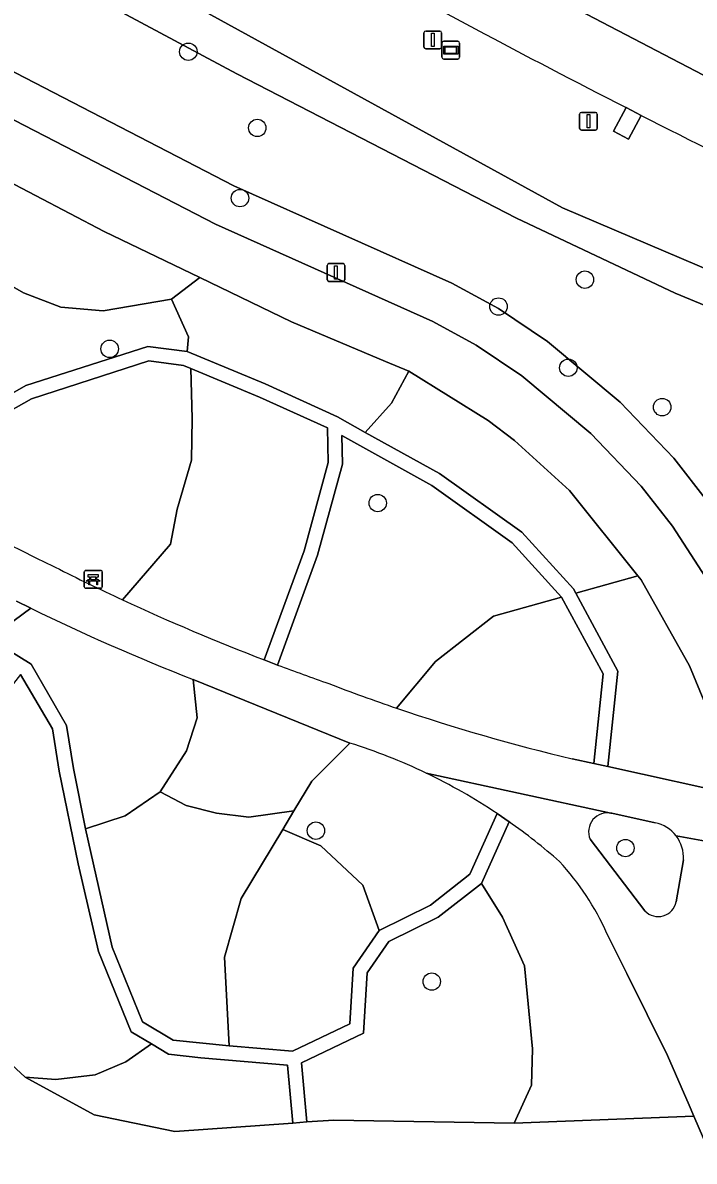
# Model space of a CAD drawing. Extents: x 158086 to 159499, y 382904 to 383981.
# Drawn here: x 159146.9 to 159184.6, y 383553.7 to 383617.6 of the extents above; entities that cross this region are included whole.
import ezdxf

# ---------------------------------------------------------------- set-up
doc = ezdxf.new("R2010")
doc.units = 0
for name, color, linetype in [('IMGEO_Bank', 7, 'Continuous'), ('IMGEO_Berm_groen', 7, 'Continuous'), ('IMGEO_Berm_open', 7, 'Continuous'), ('IMGEO_Boom', 7, 'Continuous'), ('IMGEO_Fietspad_open', 7, 'Continuous'), ('IMGEO_Groenvoorziening', 7, 'Continuous'), ('IMGEO_Lichtmast', 7, 'Continuous'), ('IMGEO_Rijbaan_regionaal_gesloten', 7, 'Continuous'), ('IMGEO_Voetpad_halfverhard', 7, 'Continuous'), ('IMGEO_Wegwijzer', 7, 'Continuous')]:
    doc.layers.add(name, color=color, linetype=linetype)

msp = doc.modelspace()

# ---------------------------------------------------------------- linework, layer by layer
at = {"layer": 'IMGEO_Bank'}
for p, q in [((159150.336, 383585.941), (159150.336, 383586.782)), ((159150.336, 383586.782), (159150.336, 383585.941)), ((159150.411, 383586.866), (159151.252, 383586.866)), ((159151.252, 383586.866), (159150.411, 383586.866)), ((159150.645, 383586.372), (159150.645, 383586.478)), ((159150.689, 383586.478), (159150.689, 383586.372)), ((159150.977, 383586.484), (159150.695, 383586.484)), ((159150.983, 383586.372), (159150.983, 383586.478)), ((159151.027, 383586.478), (159151.027, 383586.372)), ((159151.336, 383586.791), (159151.336, 383585.95)), ((159151.336, 383585.95), (159151.336, 383586.791)), ((159151.261, 383585.866), (159150.42, 383585.866)), ((159150.42, 383585.866), (159151.261, 383585.866)), ((159151.033, 383586.264), (159150.64, 383586.264)), ((159150.695, 383586.366), (159150.977, 383586.366))]:
    msp.add_line(p, q, dxfattribs=at)
for points in [[(159150.639, 383586.484), (159150.553, 383586.484), (159150.553, 383586.645), (159151.116, 383586.645), (159151.116, 383586.484), (159151.033, 383586.484)], [(159150.583, 383586.264), (159150.441, 383586.264), (159150.553, 383586.366), (159150.639, 383586.366)], [(159150.633, 383586.257), (159150.633, 383586.05), (159150.59, 383586.05), (159150.59, 383586.257)], [(159151.033, 383586.366), (159151.116, 383586.366), (159151.228, 383586.264), (159151.089, 383586.264)], [(159151.083, 383586.257), (159151.083, 383586.05), (159151.039, 383586.05), (159151.039, 383586.257)]]:
    msp.add_lwpolyline(points, dxfattribs=at)
for centre, radius, start, end in [((159150.414, 383586.788), 0.0779, 92.4484, 184.28452), ((159150.414, 383586.788), 0.0779, 92.4484, 184.28452), ((159150.638, 383586.477), 0.00671, 2.89567, 87.10433), ((159150.695, 383586.477), 0.00671, 92.89567, 177.10433), ((159150.977, 383586.477), 0.00671, 2.89567, 87.10433), ((159151.034, 383586.477), 0.00671, 92.89567, 177.10433), ((159151.258, 383586.788), 0.0779, 2.4484, 94.28452), ((159151.258, 383586.788), 0.0779, 2.4484, 94.28452), ((159150.414, 383585.944), 0.0779, 182.4484, 274.28452), ((159150.414, 383585.944), 0.0779, 182.4484, 274.28452), ((159150.583, 383586.257), 0.00671, 2.89567, 87.10433), ((159150.64, 383586.257), 0.00671, 92.89567, 177.10433), ((159150.638, 383586.373), 0.00671, 272.89567, 357.10433), ((159150.695, 383586.373), 0.00671, 182.89567, 267.10433), ((159150.977, 383586.373), 0.00671, 272.89567, 357.10433), ((159151.034, 383586.373), 0.00671, 182.89567, 267.10433), ((159151.032, 383586.257), 0.00671, 2.89567, 87.10433), ((159151.089, 383586.257), 0.00671, 92.89567, 177.10433), ((159151.258, 383585.944), 0.0779, 272.4484, 4.28452), ((159151.258, 383585.944), 0.0779, 272.4484, 4.28452)]:
    msp.add_arc(centre, radius, start, end, dxfattribs=at)
at = {"layer": 'IMGEO_Berm_groen'}
for points in [[(159086.577, 383664.934), (159106.078, 383650.693), (159116.489, 383643.09), (159134.156, 383631.849), (159150.351, 383621.947), (159177.164, 383607.204), (159191.538, 383601.097), (159222.257, 383587.89), (159245.269, 383580.167), (159251.396, 383577.664), (159254.523, 383576.387)], [(159181.576, 383612.395), (159180.878, 383611.062), (159180.038, 383611.506), (159180.741, 383612.836)]]:
    msp.add_lwpolyline(points, dxfattribs=at)
for centre, radius, start, end in [((159408.916, 384060.303), 502.286, 240.80262, 242.98183), ((159478.115, 384198.155), 656.544, 243.149359, 244.817268)]:
    msp.add_arc(centre, radius, start, end, dxfattribs=at)
at = {"layer": 'IMGEO_Berm_open'}
msp.add_lwpolyline([(159180.741, 383612.836), (159180.038, 383611.506), (159180.878, 383611.062), (159181.576, 383612.395)], close=True, dxfattribs=at)
at = {"layer": 'IMGEO_Boom'}
for centre in [(159156.174, 383615.969), (159160.042, 383611.695), (159159.071, 383607.755), (159178.427, 383603.181), (159173.58, 383601.671), (159151.757, 383599.297), (159177.497, 383598.237), (159182.763, 383596.027), (159166.802, 383590.645), (159163.332, 383572.266), (159180.701, 383571.288), (159169.834, 383563.798)]:
    msp.add_circle(centre, 0.489, dxfattribs=at)
at = {"layer": 'IMGEO_Fietspad_open'}
for points in [[(159192.192, 383571.18), (159190.988, 383574.019), (159190.744, 383574.595), (159190.449, 383575.241), (159187.513, 383581.676), (159185.394, 383586.163), (159183.347, 383589.346), (159181.593, 383591.585), (159178.768, 383594.556), (159174.879, 383597.787), (159172.327, 383599.508), (159169.898, 383600.826), (159157.691, 383606.285), (159127.234, 383622.05), (159097.45, 383639.217), (159096.486, 383639.772), (159092.442, 383642.238), (159084.597, 383647.387), (159074.115, 383654.938), (159049.009, 383673.915)], [(159102.242, 383632.688), (159119.704, 383622.74), (159125.592, 383619.386), (159134.488, 383614.742), (159143.724, 383609.92), (159151.45, 383605.887), (159156.824, 383603.295), (159161.97, 383600.813), (159167.241, 383598.596), (159168.554, 383598.043), (159172.994, 383595.281), (159174.47, 383594.156), (159177.558, 383591.342), (159181.402, 383586.562), (159181.583, 383586.338), (159184.299, 383581.506), (159187.332, 383574.178), (159188.475, 383571.592), (159194.908, 383556.124), (159206.405, 383529.355)]]:
    msp.add_lwpolyline(points, dxfattribs=at)
at = {"layer": 'IMGEO_Groenvoorziening'}
for points in [[(159073.62, 383669.92), (159091.062, 383656.985), (159097.134, 383652.633), (159104.007, 383647.938), (159107.457, 383645.582), (159125.016, 383633.992), (159136.17, 383627.16), (159145.702, 383621.79), (159158.899, 383614.734), (159174.584, 383606.631), (159183.494, 383602.423), (159208.283, 383592.173), (159216.897, 383589.048), (159222.257, 383587.89), (159191.538, 383601.097), (159177.164, 383607.204), (159150.351, 383621.947), (159134.156, 383631.849), (159116.489, 383643.09), (159106.078, 383650.693), (159086.577, 383664.934)], [(159208.283, 383592.173), (159183.494, 383602.423), (159174.584, 383606.631), (159158.899, 383614.734), (159145.702, 383621.79), (159136.17, 383627.16), (159125.016, 383633.992), (159107.457, 383645.582), (159104.007, 383647.938), (159098.903, 383641.15), (159128.385, 383624.156), (159158.733, 383608.448), (159170.962, 383602.979), (159173.573, 383601.562), (159176.32, 383599.71), (159180.41, 383596.312), (159183.411, 383593.156), (159185.305, 383590.738), (159187.497, 383587.329), (159189.701, 383582.663), (159193.05, 383574.882), (159210.669, 383572.455), (159213.162, 383571.931)], [(159184.542, 383556.251), (159174.46, 383555.859), (159164.334, 383556.03), (159162.83, 383555.92), (159162.032, 383555.861), (159155.417, 383555.377), (159150.887, 383556.325), (159147.009, 383558.433), (159141.486, 383563.533), (159132.025, 383570.629), (159131.365, 383571.124), (159130.924, 383571.455), (159123.613, 383578.709), (159120.378, 383583.865), (159120.246, 383584.265), (159119.524, 383586.466), (159118.849, 383591.061), (159119.313, 383594.222), (159120.671, 383601.944), (159087.989, 383626.635), (159081.784, 383619.013)], [(159145.067, 383595.198), (159147.377, 383596.5), (159153.965, 383598.621), (159155.894, 383598.364), (159156.316, 383598.189), (159160.162, 383596.593), (159163.975, 383594.86), (159164.028, 383592.926), (159162.667, 383587.967), (159160.436, 383581.844), (159161.184, 383581.559), (159163.43, 383587.724), (159164.831, 383592.829), (159164.787, 383594.43), (159169.837, 383591.625), (159174.348, 383588.417), (159177.12, 383585.368), (159179.454, 383581.06), (159178.924, 383576.036), (159179.71, 383575.862), (159180.276, 383581.223), (159177.911, 383585.588), (159177.778, 383585.834), (159174.882, 383589.019), (159170.265, 383592.303), (159166.103, 383594.614), (159164.548, 383595.478), (159160.481, 383597.327), (159156.104, 383599.143), (159153.894, 383599.438), (159147.054, 383597.236), (159144.79, 383595.96)], [(159156.343, 383593.056), (159156.396, 383595.387), (159156.316, 383598.189), (159155.894, 383598.364), (159153.965, 383598.621), (159147.377, 383596.5), (159145.067, 383595.198), (159145.836, 383593.083), (159145.013, 383588.907)], [(159164.028, 383592.926), (159163.975, 383594.86), (159160.162, 383596.593), (159156.316, 383598.189), (159156.396, 383595.387), (159156.343, 383593.056), (159155.548, 383590.3), (159155.178, 383588.34), (159152.481, 383585.214)], [(159174.348, 383588.417), (159169.837, 383591.625), (159164.787, 383594.43), (159164.831, 383592.829), (159163.43, 383587.724), (159161.184, 383581.559)], [(159152.481, 383585.214), (159155.178, 383588.34), (159155.548, 383590.3), (159156.343, 383593.056)], [(159160.436, 383581.844), (159162.667, 383587.967), (159164.028, 383592.926)], [(159167.859, 383579.137), (159170.039, 383581.751), (159173.297, 383584.301), (159177.12, 383585.368), (159174.348, 383588.417)], [(159177.718, 383576.302), (159178.924, 383576.036), (159179.454, 383581.06), (159177.12, 383585.368), (159173.297, 383584.301), (159170.039, 383581.751), (159167.859, 383579.137)], [(159146.755, 383581.035), (159148.553, 383577.971), (159148.934, 383575.602), (159149.99, 383570.404), (159151.137, 383565.477), (159152.97, 383560.983), (159154.104, 383560.302), (159155.054, 383559.732), (159156.875, 383559.51), (159161.733, 383559.115), (159162.032, 383555.861), (159162.83, 383555.92), (159162.524, 383559.246), (159166.004, 383560.91), (159166.203, 383564.283), (159167.428, 383566.045), (159170.197, 383567.408), (159172.626, 383569.308), (159174.17, 383572.768), (159173.499, 383573.228), (159171.977, 383569.815), (159169.769, 383568.089), (159166.889, 383566.671), (159165.417, 383564.555), (159165.233, 383561.428), (159162.025, 383559.894), (159158.459, 383560.184), (159155.32, 383560.506), (159153.61, 383561.531), (159151.902, 383565.721), (159150.407, 383572.372), (159149.721, 383575.746), (159149.331, 383578.171), (159147.347, 383581.61), (159145.024, 383583.04), (159147.329, 383584.747), (159146.523, 383585.146)], [(159147.329, 383584.747), (159145.024, 383583.04), (159147.347, 383581.61), (159149.331, 383578.171), (159149.721, 383575.746), (159150.407, 383572.372), (159152.626, 383573.096), (159154.599, 383574.439), (159156.069, 383576.737), (159156.663, 383578.597), (159156.442, 383580.747)], [(159165.24, 383577.18), (159163.109, 383575.05), (159162.098, 383573.377), (159161.469, 383572.336), (159163.601, 383571.415), (159165.959, 383569.204), (159166.889, 383566.671), (159169.769, 383568.089), (159171.977, 383569.815), (159173.499, 383573.228)], [(159182.371, 383572.711), (159179.932, 383573.239)], [(159174.17, 383572.768), (159172.626, 383569.308), (159173.795, 383567.408), (159175.035, 383564.68), (159175.482, 383560.017), (159175.432, 383557.983), (159174.46, 383555.859), (159184.542, 383556.251), (159184.278, 383556.862), (159183.068, 383559.658), (159180.777, 383564.257), (159179.666, 383566.489)], [(159178.725, 383571.786), (159181.791, 383567.766)], [(159183.55, 383568.275), (159183.953, 383570.632)], [(159196.88, 383527.739), (159184.542, 383556.251)]]:
    msp.add_lwpolyline(points, dxfattribs=at)
for points in [[(159128.385, 383624.156), (159098.903, 383641.15), (159097.45, 383639.217), (159127.234, 383622.05), (159157.691, 383606.285), (159169.898, 383600.826), (159172.327, 383599.508), (159174.879, 383597.787), (159178.768, 383594.556), (159181.593, 383591.585), (159183.347, 383589.346), (159185.394, 383586.163), (159187.513, 383581.676), (159190.449, 383575.241), (159193.05, 383574.882), (159189.701, 383582.663), (159187.497, 383587.329), (159185.305, 383590.738), (159183.411, 383593.156), (159180.41, 383596.312), (159176.32, 383599.71), (159173.573, 383601.562), (159170.962, 383602.979), (159158.733, 383608.448)], [(159156.824, 383603.295), (159151.45, 383605.887), (159143.724, 383609.92), (159144.209, 383604.001), (159146.928, 383602.442), (159149.011, 383601.631), (159151.403, 383601.438), (159155.223, 383602.094)], [(159156.188, 383599.972), (159155.223, 383602.094), (159151.403, 383601.438), (159149.011, 383601.631), (159146.928, 383602.442), (159144.209, 383604.001), (159144.15, 383601.786), (159143.648, 383598.93), (159142.762, 383597.538), (159144.648, 383596.352), (159144.79, 383595.96), (159147.054, 383597.236), (159153.894, 383599.438), (159156.104, 383599.143)], [(159167.241, 383598.596), (159161.97, 383600.813), (159156.824, 383603.295), (159155.223, 383602.094), (159156.188, 383599.972), (159156.104, 383599.143), (159160.481, 383597.327), (159164.548, 383595.478), (159166.103, 383594.614), (159167.565, 383596.248), (159168.554, 383598.043)], [(159181.402, 383586.562), (159177.558, 383591.342), (159174.47, 383594.156), (159172.994, 383595.281), (159168.554, 383598.043), (159167.565, 383596.248), (159166.103, 383594.614), (159170.265, 383592.303), (159174.882, 383589.019), (159177.778, 383585.834), (159177.911, 383585.588)], [(159184.299, 383581.506), (159181.583, 383586.338), (159181.402, 383586.562), (159177.911, 383585.588), (159180.276, 383581.223), (159179.71, 383575.862), (159187.332, 383574.178)], [(159141.486, 383563.533), (159147.009, 383558.433), (159148.739, 383558.302), (159150.941, 383558.557), (159152.664, 383559.291), (159154.104, 383560.302), (159152.97, 383560.983), (159151.137, 383565.477), (159149.99, 383570.404), (159148.934, 383575.602), (159148.553, 383577.971), (159146.755, 383581.035), (159144.602, 383578.277), (159143.513, 383576.342), (159143.802, 383568.326)], [(159156.442, 383580.747), (159156.663, 383578.597), (159156.069, 383576.737), (159154.599, 383574.439), (159156.047, 383573.679), (159157.751, 383573.254), (159159.571, 383573.017), (159162.098, 383573.377), (159163.109, 383575.05), (159165.24, 383577.18)], [(159156.047, 383573.679), (159154.599, 383574.439), (159152.626, 383573.096), (159150.407, 383572.372), (159151.902, 383565.721), (159153.61, 383561.531), (159155.32, 383560.506), (159158.459, 383560.184), (159158.196, 383565.175), (159159.13, 383568.467), (159161.469, 383572.336), (159162.098, 383573.377), (159159.571, 383573.017), (159157.751, 383573.254)], [(159163.601, 383571.415), (159161.469, 383572.336), (159159.13, 383568.467), (159158.196, 383565.175), (159158.459, 383560.184), (159162.025, 383559.894), (159165.233, 383561.428), (159165.417, 383564.555), (159166.889, 383566.671), (159165.959, 383569.204)], [(159173.795, 383567.408), (159172.626, 383569.308), (159170.197, 383567.408), (159167.428, 383566.045), (159166.203, 383564.283), (159166.004, 383560.91), (159162.524, 383559.246), (159162.83, 383555.92), (159164.334, 383556.03), (159174.46, 383555.859), (159175.432, 383557.983), (159175.482, 383560.017), (159175.035, 383564.68)], [(159162.032, 383555.861), (159161.733, 383559.115), (159156.875, 383559.51), (159155.054, 383559.732), (159154.104, 383560.302), (159152.664, 383559.291), (159150.941, 383558.557), (159148.739, 383558.302), (159147.009, 383558.433), (159150.887, 383556.325), (159155.417, 383555.377)]]:
    msp.add_lwpolyline(points, close=True, dxfattribs=at)
for centre, radius, start, end in [((159203.015, 383699.358), 124.754, 242.29434, 244.19081), ((159205.11, 383698.53), 124.941, 243.16038, 245.08758), ((159206.285, 383701.147), 127.81, 245.10404, 248.97772), ((159200.453, 383693.396), 120.941, 243.94363, 248.65982), ((159206.184, 383701.046), 127.68, 249.36323, 250.73768), ((159201.1, 383676.693), 103.064, 248.93925, 251.18424), ((159201.775, 383678.522), 105.013, 251.1575, 256.75684), ((159155.581, 383546.397), 32.263, 64.42141, 72.57854), ((159155.592, 383546.401), 32.255, 56.27744, 64.43719), ((159179.691, 383572.212), 1.055, 76.7862, 203.78131), ((159155.679, 383546.493), 32.13, 48.43719, 54.86422), ((159181.97, 383570.76), 1.992, 37.37141, 78.39153), ((159181.982, 383570.771), 1.975, 355.97086, 37.34111), ((159166.356, 383560.602), 14.553, 23.85935, 43.02895), ((159182.538, 383568.477), 1.032, 223.56631, 348.71129)]:
    msp.add_arc(centre, radius, start, end, dxfattribs=at)
at = {"layer": 'IMGEO_Lichtmast'}
for p, q in [((159169.496, 383617.131), (159170.286, 383617.131)), ((159170.286, 383617.131), (159169.496, 383617.131)), ((159169.396, 383616.231), (159169.396, 383617.031)), ((159169.396, 383617.031), (159169.396, 383616.231)), ((159170.386, 383617.031), (159170.386, 383616.231)), ((159170.386, 383616.231), (159170.386, 383617.031)), ((159170.286, 383616.131), (159169.496, 383616.131)), ((159169.496, 383616.131), (159170.286, 383616.131)), ((159178.127, 383611.667), (159178.127, 383612.467)), ((159178.127, 383612.467), (159178.127, 383611.667)), ((159178.227, 383612.567), (159179.017, 383612.567)), ((159179.017, 383612.567), (159178.227, 383612.567)), ((159179.117, 383612.467), (159179.117, 383611.667)), ((159179.117, 383611.667), (159179.117, 383612.467)), ((159179.017, 383611.567), (159178.227, 383611.567)), ((159178.227, 383611.567), (159179.017, 383611.567)), ((159163.963, 383603.178), (159163.963, 383603.978)), ((159163.963, 383603.978), (159163.963, 383603.178)), ((159164.063, 383604.078), (159164.853, 383604.078)), ((159164.853, 383604.078), (159164.063, 383604.078)), ((159164.953, 383603.978), (159164.953, 383603.178)), ((159164.953, 383603.178), (159164.953, 383603.978)), ((159164.853, 383603.078), (159164.063, 383603.078)), ((159164.063, 383603.078), (159164.853, 383603.078))]:
    msp.add_line(p, q, dxfattribs=at)
for points in [[(159169.816, 383617.006), (159169.966, 383617.006), (159169.966, 383616.256), (159169.816, 383616.256), (159169.816, 383617.006)], [(159178.547, 383612.442), (159178.697, 383612.442), (159178.697, 383611.692), (159178.547, 383611.692), (159178.547, 383612.442)], [(159164.383, 383603.953), (159164.533, 383603.953), (159164.533, 383603.203), (159164.383, 383603.203), (159164.383, 383603.953)]]:
    msp.add_lwpolyline(points, dxfattribs=at)
for centre, start, end in [((159169.496, 383617.031), 90, 180), ((159169.496, 383617.031), 90, 180), ((159170.286, 383617.031), 0, 90), ((159170.286, 383617.031), 360, 90), ((159169.496, 383616.231), 180, 270), ((159169.496, 383616.231), 180, 270), ((159170.286, 383616.231), 270, 0), ((159170.286, 383616.231), 270, 0), ((159178.227, 383612.467), 90, 180), ((159178.227, 383612.467), 90, 180), ((159179.017, 383612.467), 0, 90), ((159179.017, 383612.467), 360, 90), ((159178.227, 383611.667), 180, 270), ((159178.227, 383611.667), 180, 270), ((159179.017, 383611.667), 270, 0), ((159179.017, 383611.667), 270, 0), ((159164.063, 383603.978), 90, 180), ((159164.063, 383603.978), 90, 180), ((159164.853, 383603.978), 0, 90), ((159164.853, 383603.978), 360, 90), ((159164.063, 383603.178), 180, 270), ((159164.063, 383603.178), 180, 270), ((159164.853, 383603.178), 270, 0), ((159164.853, 383603.178), 270, 0)]:
    msp.add_arc(centre, 0.1, start, end, dxfattribs=at)
at = {"layer": 'IMGEO_Rijbaan_regionaal_gesloten'}
for points in [[(159089.547, 383677.25), (159075.868, 383687.383), (159063.996, 383696.408), (159062.009, 383693.704), (159080.668, 383679.525), (159093.164, 383670.184), (159109.663, 383658.901), (159122.644, 383650.288), (159139.385, 383639.976), (159152.852, 383632.212), (159169.836, 383622.628), (159190.703, 383611.709), (159208.313, 383603.546), (159225.783, 383595.761), (159239.594, 383589.387), (159247.353, 383585.758), (159248.733, 383589.156), (159231.021, 383597.038)], [(159206.494, 383600.435), (159217.008, 383595.653), (159217.873, 383595.259), (159235.265, 383587.35), (159236.13, 383586.957), (159246.014, 383582.462), (159247.353, 383585.758), (159239.594, 383589.387), (159225.783, 383595.761), (159208.313, 383603.546), (159190.703, 383611.709), (159169.836, 383622.628), (159152.852, 383632.212), (159139.385, 383639.976), (159122.644, 383650.288), (159109.663, 383658.901), (159093.164, 383670.184), (159080.668, 383679.525), (159062.009, 383693.704)], [(159180.741, 383612.836), (159181.576, 383612.395)]]:
    msp.add_lwpolyline(points, dxfattribs=at)
for centre, radius, start, end in [((159408.916, 384060.303), 502.286, 240.80262, 242.98183), ((159478.115, 384198.155), 656.544, 243.149359, 244.817268)]:
    msp.add_arc(centre, radius, start, end, dxfattribs=at)
at = {"layer": 'IMGEO_Voetpad_halfverhard'}
for points in [[(159146.523, 383585.146), (159147.329, 383584.747)], [(159161.184, 383581.559), (159160.436, 383581.844)], [(159156.442, 383580.747), (159165.24, 383577.18)], [(159188.475, 383571.592), (159187.332, 383574.178), (159179.71, 383575.862), (159178.924, 383576.036), (159177.718, 383576.302)], [(159179.932, 383573.239), (159179.89, 383573.253), (159169.51, 383575.498)], [(159169.51, 383575.498), (159179.89, 383573.253), (159179.932, 383573.239), (159182.371, 383572.711)], [(159173.499, 383573.228), (159174.17, 383572.768)], [(159181.791, 383567.766), (159178.725, 383571.786)], [(159186.848, 383571.372), (159183.553, 383571.969)], [(159183.553, 383571.969), (159186.848, 383571.372)], [(159183.953, 383570.632), (159183.55, 383568.275)], [(159179.666, 383566.489), (159180.777, 383564.257), (159183.068, 383559.658), (159184.278, 383556.862), (159184.542, 383556.251), (159196.88, 383527.739), (159198.757, 383523.344), (159201.661, 383516.542), (159203.043, 383513.306), (159203.977, 383511.073), (159207.694, 383502.019), (159207.838, 383502.078), (159209.923, 383502.973), (159206.191, 383511.995), (159205.374, 383514.301), (159204.037, 383517.431), (159201.843, 383522.57), (159201.165, 383524.157), (159199.885, 383527.155), (159188.176, 383554.097)]]:
    msp.add_lwpolyline(points, dxfattribs=at)
for centre, radius, start, end in [((159203.015, 383699.358), 124.754, 242.29434, 244.19081), ((159205.11, 383698.53), 124.941, 243.16038, 245.08758), ((159206.285, 383701.147), 127.81, 245.10404, 248.97772), ((159200.453, 383693.396), 120.941, 243.94363, 248.65982), ((159206.184, 383701.046), 127.68, 249.36323, 250.73768), ((159201.1, 383676.693), 103.064, 248.93925, 251.18424), ((159201.775, 383678.522), 105.013, 251.1575, 256.75684), ((159155.581, 383546.397), 32.263, 64.42141, 72.57854), ((159155.592, 383546.401), 32.255, 56.27744, 64.43719), ((159179.691, 383572.212), 1.055, 76.7862, 203.78131), ((159155.679, 383546.493), 32.13, 48.43719, 54.86422), ((159181.97, 383570.76), 1.992, 37.37141, 78.39153), ((159181.982, 383570.771), 1.975, 355.97086, 37.34111), ((159166.356, 383560.602), 14.553, 23.85935, 43.02895), ((159182.538, 383568.477), 1.032, 223.56631, 348.71129)]:
    msp.add_arc(centre, radius, start, end, dxfattribs=at)
at = {"layer": 'IMGEO_Wegwijzer'}
for p, q in [((159170.403, 383615.656), (159170.403, 383616.456)), ((159170.403, 383616.456), (159170.403, 383615.656)), ((159170.503, 383616.556), (159171.293, 383616.556)), ((159171.293, 383616.556), (159170.503, 383616.556)), ((159171.393, 383616.456), (159171.393, 383615.656)), ((159171.393, 383615.656), (159171.393, 383616.456)), ((159171.293, 383615.556), (159170.503, 383615.556)), ((159170.503, 383615.556), (159171.293, 383615.556))]:
    msp.add_line(p, q, dxfattribs=at)
for points in [[(159170.504, 383616.288), (159171.292, 383616.288), (159171.292, 383615.824), (159170.504, 383615.824), (159170.504, 383616.288)], [(159170.569, 383616.223), (159170.569, 383615.889), (159171.227, 383615.889), (159171.227, 383616.223), (159170.569, 383616.223)]]:
    msp.add_lwpolyline(points, dxfattribs=at)
for centre, start, end in [((159170.503, 383616.456), 90, 180), ((159170.503, 383616.456), 90, 180), ((159171.293, 383616.456), 0, 90), ((159171.293, 383616.456), 360, 90), ((159170.503, 383615.656), 180, 270), ((159170.503, 383615.656), 180, 270), ((159171.293, 383615.656), 270, 0), ((159171.293, 383615.656), 270, 0)]:
    msp.add_arc(centre, 0.1, start, end, dxfattribs=at)

doc.saveas('drawing.dxf')
